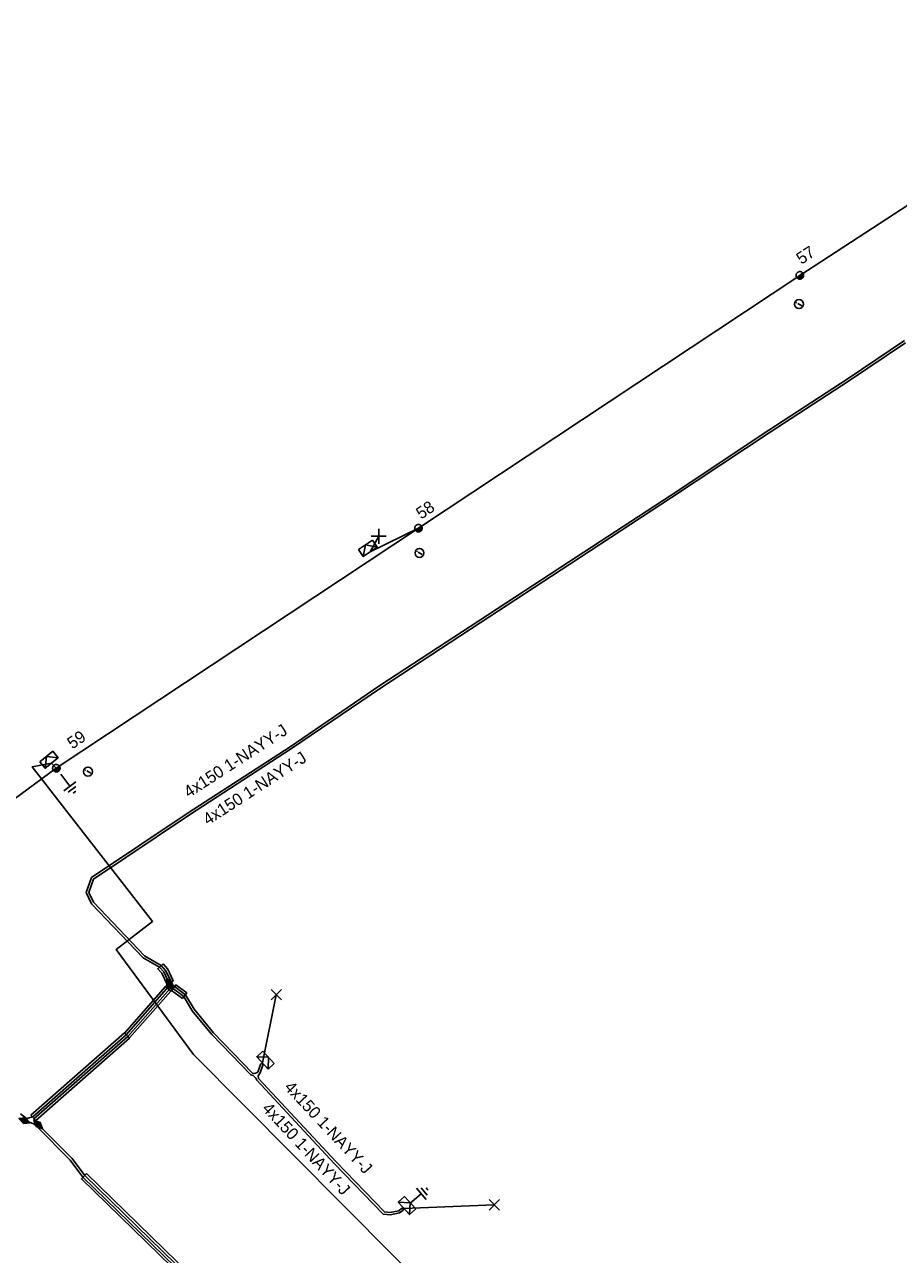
# Model space of a CAD drawing. Extents: x -544780 to -541582, y -1198995 to -1196551.
# Drawn here: x -543744.4 to -543671.3, y -1197448.1 to -1197345.3 of the extents above; entities that cross this region are included whole.
import ezdxf

# ---------------------------------------------------------------- set-up
doc = ezdxf.new("R2010")
doc.units = 0
for name, color, linetype in [('Vrstva 1', 7, 'Continuous'), ('Vrstva 10', 7, 'Continuous'), ('Vrstva 13', 7, 'Continuous'), ('Vrstva 14', 7, 'Continuous'), ('Vrstva 15', 7, 'Continuous'), ('Vrstva 19', 7, 'Continuous'), ('Vrstva 2', 7, 'Continuous'), ('Vrstva 20', 7, 'Continuous'), ('Vrstva 31', 7, 'Continuous'), ('Vrstva 34', 7, 'Continuous'), ('Vrstva 36', 7, 'Continuous'), ('Vrstva 4', 7, 'Continuous'), ('Vrstva 5', 7, 'Continuous'), ('Vrstva 50', 7, 'Continuous'), ('Vrstva 52', 7, 'Continuous'), ('Vrstva 59', 7, 'Continuous'), ('Vrstva 6', 7, 'Continuous'), ('Vrstva 9', 7, 'Continuous')]:
    doc.layers.add(name, color=color, linetype=linetype)

# ---------------------------------------------------------------- blocks, each defined once
blk = doc.blocks.new('NN440')
at = {"layer": 'Vrstva 2'}
for points in [[(0.63, 0), (0.63, 0.06), (0.62, 0.13), (0.6, 0.19), (0.58, 0.25), (0.55, 0.31), (0.51, 0.37), (0.47, 0.42), (0.42, 0.46), (0.37, 0.51), (0.32, 0.54), (0.26, 0.57), (0.2, 0.59), (0.13, 0.61), (0.07, 0.62), (0, 0.63), (-0.06, 0.62), (-0.13, 0.61), (-0.19, 0.59), (-0.26, 0.57), (-0.31, 0.54), (-0.37, 0.51), (-0.42, 0.46), (-0.47, 0.42), (-0.51, 0.37), (-0.54, 0.31), (-0.57, 0.25), (-0.6, 0.19), (-0.62, 0.13), (-0.63, 0.06), (-0.63, 0), (-0.63, -0.07), (-0.62, -0.14), (-0.6, -0.2), (-0.57, -0.26), (-0.54, -0.32), (-0.51, -0.37), (-0.47, -0.43), (-0.42, -0.47), (-0.37, -0.51), (-0.31, -0.55), (-0.26, -0.58), (-0.19, -0.6), (-0.13, -0.62), (-0.06, -0.63), (0, -0.63), (0.07, -0.63), (0.13, -0.62), (0.2, -0.6), (0.26, -0.58), (0.32, -0.55), (0.37, -0.51), (0.42, -0.47), (0.47, -0.43), (0.51, -0.37), (0.55, -0.32), (0.58, -0.26), (0.6, -0.2), (0.62, -0.14), (0.63, -0.07), (0.63, 0)], [(-0.63, 0), (0.63, 0)], [(-0.6, -0.18), (0.57, -0.18)], [(-0.51, -0.32), (0.5, -0.32)], [(-0.37, -0.47), (0.35, -0.47)]]:
    blk.add_lwpolyline(points, dxfattribs=at)
blk = doc.blocks.new('NN770')
at = {"layer": 'Vrstva 10'}
for p, q in [((0, 0.19), (0, 0.26)), ((0, -0.28), (0, 0.11))]:
    blk.add_line(p, q, dxfattribs=at)
blk.add_circle((0, -0.01), 0.375, dxfattribs=at)
blk = doc.blocks.new('NN870')
at = {"layer": 'Vrstva 4'}
for points in [[(0, -0.25), (0.5, 0), (0, 0.25), (-0.5, 0), (0, -0.25)], [(0.37, 0), (0, 0.19), (-0.36, 0), (0, -0.19), (0.37, 0)], [(0.24, 0), (0, 0.12), (-0.25, 0), (0, -0.12), (0.24, 0)], [(0.12, 0), (0, 0.06), (-0.13, 0), (0, -0.06), (0.12, 0)]]:
    blk.add_lwpolyline(points, dxfattribs=at)
blk = doc.blocks.new('NN800')
at = {"layer": 'Vrstva 1'}
for points in [[(-0.44, 0.44), (0.44, -0.44)], [(-0.44, -0.44), (0.44, 0.44)]]:
    blk.add_lwpolyline(points, dxfattribs=at)
blk = doc.blocks.new('NN630')
at = {"layer": 'Vrstva 9'}
for points in [[(0, -0.7), (-0.7, 0)], [(-0.7, -0.7), (-0.7, 0), (0.7, 0), (0.7, -0.7)], [(-0.7, -0.7), (0.7, -0.7)], [(0, -0.7), (0.7, 0)]]:
    blk.add_lwpolyline(points, dxfattribs=at)
blk = doc.blocks.new('NN810')
at = {"layer": 'Vrstva 14'}
for points in [[(0, -0.64), (0, -1.89)], [(0.63, -1.89), (-0.62, -1.89)], [(0.39, -2.2), (-0.4, -2.2)], [(0, -2.52), (-0.12, -2.52)], [(0.14, -2.52), (0, -2.52)]]:
    blk.add_lwpolyline(points, dxfattribs=at)

msp = doc.modelspace()

# ---------------------------------------------------------------- linework, layer by layer
at = {"layer": 'Vrstva 20'}
for points in [[(-543732.81, -1197423.79), (-543732.42, -1197424.22), (-543731.95, -1197425.19), (-543732.49, -1197425.45), (-543732.92, -1197424.56), (-543733.25, -1197424.19)], [(-543732.59, -1197425.68), (-543732.49, -1197425.57), (-543732.47, -1197425.49), (-543732.49, -1197425.45), (-543732.13, -1197425.28), (-543732.05, -1197425.45), (-543732.13, -1197425.76), (-543732.29, -1197425.94)], [(-543736.04, -1197429.58), (-543732.59, -1197425.68), (-543732.15, -1197426.08), (-543735.6, -1197429.98)], [(-543732.08, -1197426.02), (-543732.09, -1197426.02), (-543732.15, -1197426.08), (-543732.44, -1197425.81), (-543732.31, -1197425.66), (-543731.99, -1197425.58), (-543731.85, -1197425.69)], [(-543731.18, -1197426.69), (-543732.09, -1197426.01), (-543731.73, -1197425.53), (-543730.82, -1197426.21)], [(-543743.85, -1197436.42), (-543736.02, -1197429.55), (-543735.62, -1197430.01), (-543743.45, -1197436.88)], [(-543739.21, -1197441.32), (-543730.53, -1197449.76), (-543730.95, -1197450.2), (-543739.63, -1197441.76)]]:
    msp.add_lwpolyline(points, close=True, dxfattribs=at)
at = {"layer": 'Vrstva 5'}
for points in [[(-543744.72, -1197436.33), (-543744.23, -1197436.72), (-543743.7, -1197436.56), (-543735.89, -1197429.71), (-543732.31, -1197425.66), (-543732.26, -1197425.47), (-543732.75, -1197424.45), (-543733.09, -1197424.07), (-543734.48, -1197423.27), (-543738.79, -1197418.76), (-543739.24, -1197417.83), (-543738.79, -1197416.57), (-543730.7, -1197411.16), (-543722.19, -1197405.63), (-543714.68, -1197400.53), (-543706.42, -1197395.11), (-543698.92, -1197390.2), (-543690.43, -1197384.65), (-543682.16, -1197379.17), (-543675.62, -1197374.92), (-543670.82, -1197371.69)], [(-543743.25, -1197437.21), (-543743.48, -1197436.97), (-543743.6, -1197436.74), (-543735.75, -1197429.85), (-543732.2, -1197425.84), (-543732.04, -1197425.8), (-543731.08, -1197426.52), (-543730.37, -1197427.7), (-543728.72, -1197429.69), (-543725.48, -1197433.07), (-543725.28, -1197433.11), (-543725.04, -1197433.33), (-543724.98, -1197433.51), (-543718.49, -1197440.47), (-543714.4, -1197444.72), (-543713.83, -1197444.76), (-543713.03, -1197444.6), (-543712.75, -1197444.41), (-543712.67, -1197444.23), (-543712.87, -1197444.24), (-543713.11, -1197444.42), (-543713.85, -1197444.56), (-543714.3, -1197444.52), (-543718.35, -1197440.33), (-543724.83, -1197433.37), (-543724.85, -1197433.14), (-543724.7, -1197432.9), (-543724.46, -1197432.25), (-543724.5, -1197432.06), (-543724.65, -1197432.19), (-543724.89, -1197432.83), (-543725.13, -1197432.94), (-543725.34, -1197432.93), (-543728.58, -1197429.55), (-543730.21, -1197427.58), (-543730.92, -1197426.38), (-543731.97, -1197425.6), (-543732.59, -1197424.33), (-543732.97, -1197423.91), (-543734.36, -1197423.11), (-543738.63, -1197418.64), (-543739.02, -1197417.81), (-543738.63, -1197416.7), (-543730.6, -1197411.32), (-543722.08, -1197405.79), (-543714.56, -1197400.69), (-543706.31, -1197395.27), (-543698.81, -1197390.36), (-543690.31, -1197384.81), (-543682.05, -1197379.33), (-543675.51, -1197375.08), (-543670.74, -1197371.87)], [(-543744.38, -1197436.89), (-543743.62, -1197437.17), (-543743.39, -1197437.35), (-543740.56, -1197440.19), (-543739.5, -1197441.61), (-543730.81, -1197450.05), (-543729.54, -1197451.08), (-543726.97, -1197453.68), (-543721.22, -1197459.38), (-543716.67, -1197463.87), (-543710.11, -1197471.08), (-543708.64, -1197472.64), (-543703.28, -1197478.27), (-543696.55, -1197485.18), (-543689.44, -1197492.23), (-543689.38, -1197492.55), (-543689.48, -1197492.69), (-543689.51, -1197492.89)], [(-543687.93, -1197493.35), (-543688.38, -1197493.05), (-543688.9, -1197492.63), (-543689.17, -1197492.42), (-543689.55, -1197491.92), (-543689.58, -1197491.81), (-543696.41, -1197485.04), (-543703.14, -1197478.13), (-543708.5, -1197472.5), (-543709.97, -1197470.94), (-543716.53, -1197463.73), (-543721.08, -1197459.24), (-543726.83, -1197453.54), (-543729.4, -1197450.94), (-543730.67, -1197449.91), (-543739.34, -1197441.47), (-543740.4, -1197440.05), (-543743.25, -1197437.21)]]:
    msp.add_lwpolyline(points, dxfattribs=at)
at = {"layer": 'Vrstva 50'}
msp.add_lwpolyline([(-543766.98, -1197426.04), (-543741.73, -1197407.43), (-543711.46, -1197387.37), (-543679.58, -1197366.23), (-543647.38, -1197345.27)], dxfattribs=at)
at = {"layer": 'Vrstva 52'}
for points in [[(-543711.46, -1197387.37), (-543715.49, -1197389.35)], [(-543741.73, -1197407.43), (-543742.12, -1197407), (-543743.74, -1197407.31), (-543733.68, -1197420.23), (-543736.73, -1197422.59), (-543730.27, -1197431.35), (-543609.1, -1197553.35), (-543559.12, -1197605.59), (-543554.83, -1197600.63)]]:
    msp.add_lwpolyline(points, dxfattribs=at)
at = {"layer": 'Vrstva 59'}
for points in [[(-543715.49, -1197389.35), (-543714.78, -1197388.04)], [(-543724.5, -1197432.06), (-543723.34, -1197426.36)], [(-543712.67, -1197444.23), (-543705.12, -1197443.92)]]:
    msp.add_lwpolyline(points, dxfattribs=at)

# ---------------------------------------------------------------- block references
at = {"layer": 'Vrstva 13', "xscale": 0.5}
for p, yscale, rotation in [((-543679.58, -1197366.23), 0.49999999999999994, 33.58436393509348), ((-543711.46, -1197387.37), 0.5, 33.47828342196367), ((-543741.73, -1197407.43), 0.5, 34.131474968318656)]:
    msp.add_blockref('NN440', p, dxfattribs=dict(at, yscale=yscale, rotation=rotation))
at = {"layer": 'Vrstva 15'}
for p, rotation in [((-543741.73, -1197407.43), 37.0096444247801), ((-543712.67, -1197444.23), 129.85922290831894)]:
    msp.add_blockref('NN810', p, dxfattribs=dict(at, rotation=rotation))
at = {"layer": 'Vrstva 19'}
for p, rotation in [((-543732.26, -1197425.47), 115.79754136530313), ((-543744.38, -1197436.89), 159.80019326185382), ((-543743.25, -1197437.21), -45)]:
    msp.add_blockref('NN870', p, dxfattribs=dict(at, rotation=rotation))
at = {"layer": 'Vrstva 31'}
for p, rotation in [((-543715.49, -1197389.35), -146.50876661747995), ((-543742.12, -1197407), -141.08469378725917), ((-543724.5, -1197432.06), 132.51044713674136), ((-543712.67, -1197444.23), 132.51044709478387)]:
    msp.add_blockref('NN630', p, dxfattribs=dict(at, rotation=rotation))
at = {"layer": 'Vrstva 34', "rotation": 45}
msp.add_blockref('NN800', (-543714.78, -1197388.04), dxfattribs=at)
at = {"layer": 'Vrstva 34'}
for p in [(-543723.34, -1197426.36), (-543705.12, -1197443.92)]:
    msp.add_blockref('NN800', p, dxfattribs=at)
at = {"layer": 'Vrstva 36'}
for p, rotation in [((-543679.66, -1197368.63), 58.516302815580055), ((-543711.38, -1197389.43), 58.516302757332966), ((-543739.09, -1197407.71), 58.516302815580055)]:
    msp.add_blockref('NN770', p, dxfattribs=dict(at, rotation=rotation))

# ---------------------------------------------------------------- texts
at = {"layer": 'Vrstva 14'}
for s, rotation, p in [('57', 33.584, (-543679.45, -1197365.36)), ('58', 33.478, (-543711.24, -1197386.66)), ('59', 34.131, (-543740.39, -1197405.87))]:
    msp.add_text(s, height=1, rotation=rotation, dxfattribs=at).set_placement(p)
at = {"layer": 'Vrstva 6'}
for rotation, p in [(32.986, (-543730.66, -1197409.94)), (32.986, (-543729.06, -1197412.23)), (312.973, (-543722.74, -1197434.15)), (312.964, (-543724.59, -1197435.93))]:
    msp.add_text('4x150 1-NAYY-J', height=1, rotation=rotation, dxfattribs=at).set_placement(p)

doc.saveas('drawing.dxf')
